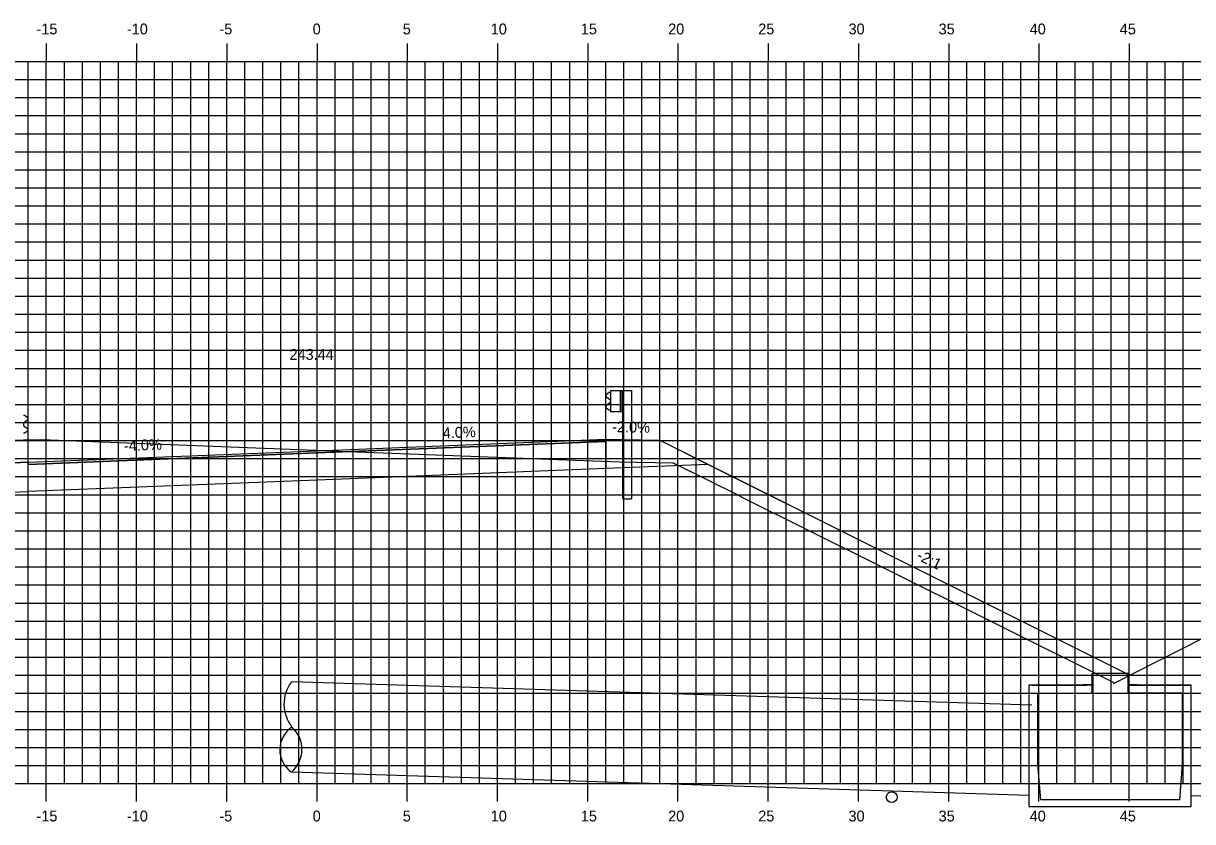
# Model space of a CAD drawing. Extents: x 1170543 to 1177585, y 609599 to 610623.
# Drawn here: x 1174823.6 to 1174888.4, y 610320.7 to 610364.9 of the extents above; entities that cross this region are included whole.
import ezdxf

# ---------------------------------------------------------------- set-up
doc = ezdxf.new("R2010")
doc.units = 0
for name, color, linetype in [('ANNOTATION', 7, 'Continuous'), ('D_Drainage_MH', 7, 'Continuous'), ('D_Drainage_Text', 7, 'Continuous'), ('D_Guardrail_Beam_Lt', 7, 'Continuous'), ('D_Guardrail_Beam_Rt', 7, 'Continuous'), ('D_Roadway_Centerline', 7, 'Continuous'), ('D_Roadway_Centerline_Text', 7, 'Continuous'), ('D_Roadway_Edge_Shoulder', 7, 'Continuous'), ('D_Roadway_Edge_TW', 7, 'Continuous'), ('D_Roadway_Pavement', 7, 'Continuous'), ('D_Roadway_SlopeLines', 7, 'Continuous'), ('D_Roadway_SubGrade', 7, 'Continuous'), ('H_V ANNOTATION', 7, 'Continuous'), ('MAJOR', 7, 'Continuous'), ('MINOR', 7, 'Continuous'), ('S_Drainage_Invert', 7, 'Continuous'), ('S_Roadway_Centerline', 7, 'Continuous')]:
    doc.layers.add(name, color=color, linetype=linetype)

msp = doc.modelspace()

# ---------------------------------------------------------------- linework, layer by layer
at = {"layer": 'D_Drainage_MH'}
for p, q in [((1174882.803, 610328.255), (1174879.294, 610328.255)), ((1174879.294, 610328.255), (1174879.294, 610321.53)), ((1174879.488, 610328.255), (1174879.294, 610328.255)), ((1174879.294, 610328.255), (1174879.294, 610328.017)), ((1174879.488, 610328.255), (1174882.478, 610328.255)), ((1174882.478, 610328.255), (1174879.488, 610328.255)), ((1174882.478, 610328.255), (1174879.488, 610328.255)), ((1174882.803, 610328.255), (1174882.478, 610328.255)), ((1174882.803, 610328.255), (1174882.803, 610327.815)), ((1174882.803, 610327.815), (1174882.803, 610328.255)), ((1174884.772, 610328.255), (1174888.281, 610328.255)), ((1174884.772, 610328.255), (1174884.772, 610327.815)), ((1174884.772, 610328.255), (1174884.772, 610327.815)), ((1174885.097, 610328.255), (1174884.772, 610328.255)), ((1174888.088, 610328.255), (1174885.097, 610328.255)), ((1174885.097, 610328.255), (1174888.088, 610328.255)), ((1174888.088, 610328.255), (1174885.097, 610328.255)), ((1174888.281, 610328.255), (1174888.088, 610328.255)), ((1174888.281, 610321.53), (1174888.281, 610328.255)), ((1174888.281, 610328.017), (1174888.281, 610328.255)), ((1174879.294, 610328.017), (1174879.294, 610321.53)), ((1174879.294, 610328.017), (1174879.294, 610321.53)), ((1174879.786, 610323.859), (1174879.786, 610327.815)), ((1174879.786, 610323.859), (1174879.786, 610327.815)), ((1174879.786, 610327.815), (1174882.803, 610327.815)), ((1174879.786, 610323.859), (1174879.786, 610327.815)), ((1174879.786, 610327.815), (1174882.803, 610327.815)), ((1174887.789, 610327.815), (1174884.772, 610327.815)), ((1174884.772, 610327.815), (1174887.789, 610327.815)), ((1174887.789, 610327.815), (1174887.789, 610323.859)), ((1174887.789, 610327.815), (1174887.789, 610323.859)), ((1174887.789, 610327.815), (1174887.789, 610323.859)), ((1174887.789, 610327.815), (1174887.789, 610323.859)), ((1174888.281, 610321.53), (1174888.281, 610328.017)), ((1174888.281, 610321.53), (1174888.281, 610328.017)), ((1174888.281, 610321.53), (1174888.281, 610328.017)), ((1174879.95, 610321.891), (1174879.786, 610323.859)), ((1174879.95, 610321.891), (1174879.786, 610323.859)), ((1174879.95, 610321.891), (1174879.786, 610323.859)), ((1174887.789, 610323.859), (1174887.625, 610321.891)), ((1174887.789, 610323.859), (1174887.625, 610321.891)), ((1174887.789, 610323.859), (1174887.625, 610321.891)), ((1174887.625, 610321.891), (1174879.95, 610321.891)), ((1174887.625, 610321.891), (1174879.95, 610321.891)), ((1174887.625, 610321.891), (1174879.95, 610321.891)), ((1174879.294, 610321.53), (1174888.281, 610321.53)), ((1174879.294, 610321.53), (1174888.281, 610321.53)), ((1174879.294, 610321.53), (1174888.281, 610321.53))]:
    msp.add_line(p, q, dxfattribs=at)
msp.add_lwpolyline([(1174882.278, 610328.297), (1174882.803, 610328.297), (1174882.803, 610328.92), (1174884.772, 610328.92), (1174884.772, 610328.297), (1174885.297, 610328.297)], dxfattribs=at)
at = {"layer": 'D_Drainage_Text'}
for p, q in [((1174879.453, 610327.138), (1174838.424, 610328.439)), ((1174879.294, 610322.141), (1174838.424, 610323.436)), ((1174888.281, 610322.141), (1174904.742, 610321.619))]:
    msp.add_line(p, q, dxfattribs=at)
for centre, radius, start, end in [((1174840.088, 610327.201), 2.074, 143.34933, 217.89086), ((1174839.289, 610324.672), 1.508, 123.70718, 235.04216), ((1174837.37, 610324.693), 1.641, 309.98507, 48.76428)]:
    msp.add_arc(centre, radius, start, end, dxfattribs=at)
at = {"layer": 'D_Guardrail_Beam_Lt'}
for p, q in [((1174823.575, 610343.202), (1174823.649, 610343.187)), ((1174823.665, 610343.181), (1174823.808, 610343.081)), ((1174823.579, 610342.737), (1174823.579, 610342.667)), ((1174823.808, 610342.938), (1174823.613, 610342.801)), ((1174823.613, 610342.602), (1174823.808, 610342.466)), ((1174823.649, 610342.216), (1174823.575, 610342.202)), ((1174823.808, 610342.323), (1174823.665, 610342.223))]:
    msp.add_line(p, q, dxfattribs=at)
for centre, major_axis, start_param, end_param in [((1174823.641, 610343.147), (0.0417, 0), 0.959931, 1.376053), ((1174823.658, 610342.737), (-0.0789, 0), 5.323254, 6.283185), ((1174823.658, 610342.667), (-0.0789, 0), 6.283185, 7.243116), ((1174823.758, 610343.009), (0.0877, 0), 5.323254, 7.243116), ((1174823.758, 610342.395), (0.0877, 0), 5.323254, 7.243116), ((1174823.641, 610342.257), (0.0417, 0), 4.907132, 5.323254)]:
    msp.add_ellipse(centre, major_axis=major_axis, ratio=0.995501, start_param=start_param, end_param=end_param, dxfattribs=at)
at = {"layer": 'D_Guardrail_Beam_Rt'}
for p, q in [((1174856.026, 610344.461), (1174855.883, 610344.361)), ((1174856.116, 610344.482), (1174856.042, 610344.467)), ((1174856.116, 610344.565), (1174856.804, 610344.565)), ((1174856.116, 610343.399), (1174856.116, 610344.565)), ((1174856.637, 610344.565), (1174856.637, 610343.399)), ((1174856.741, 610344.565), (1174856.741, 610343.399)), ((1174856.804, 610344.565), (1174857.275, 610344.565)), ((1174856.804, 610344.565), (1174856.804, 610343.399)), ((1174857.275, 610344.565), (1174857.275, 610338.565)), ((1174855.883, 610344.218), (1174856.078, 610344.081)), ((1174856.078, 610343.882), (1174855.883, 610343.746)), ((1174856.112, 610344.017), (1174856.112, 610343.947)), ((1174855.883, 610343.603), (1174856.026, 610343.503)), ((1174856.042, 610343.496), (1174856.116, 610343.482)), ((1174856.804, 610343.399), (1174856.116, 610343.399)), ((1174856.783, 610338.565), (1174856.783, 610343.399)), ((1174856.783, 610338.565), (1174857.275, 610338.565))]:
    msp.add_line(p, q, dxfattribs=at)
for centre, major_axis, start_param, end_param in [((1174856.05, 610344.427), (-0.0417, 0), 4.907132, 5.323254), ((1174855.933, 610344.289), (-0.0877, 0), 5.323254, 7.243116), ((1174855.933, 610343.675), (-0.0877, 0), 5.323254, 7.243116), ((1174856.033, 610344.017), (0.0789, 0), 0, 0.959931), ((1174856.033, 610343.947), (0.0789, 0), 5.323254, 6.283185), ((1174856.05, 610343.537), (-0.0417, 0), 0.959931, 1.376053)]:
    msp.add_ellipse(centre, major_axis=major_axis, ratio=0.995501, start_param=start_param, end_param=end_param, dxfattribs=at)
at = {"layer": 'D_Roadway_Centerline'}
msp.add_lwpolyline([(1174809.695, 610335.852), (1174810.643, 610335.378), (1174820.846, 610340.48), (1174823.846, 610340.6), (1174839.846, 610341.24), (1174855.846, 610341.88), (1174858.846, 610341.82), (1174861.521, 610340.482), (1174869.929, 610336.278), (1174884.875, 610328.805)], dxfattribs=at)
at = {"layer": 'D_Roadway_Edge_Shoulder'}
for points in [[(1174855.846, 610341.88), (1174855.846, 610341.755)], [(1174823.846, 610340.6), (1174823.846, 610340.475)]]:
    msp.add_lwpolyline(points, dxfattribs=at)
at = {"layer": 'D_Roadway_Edge_TW'}
msp.add_lwpolyline([(1174823.846, 610340.475), (1174823.846, 610340.6), (1174839.846, 610341.24), (1174855.846, 610341.88), (1174855.846, 610341.755), (1174839.846, 610341.115)], close=True, dxfattribs=at)
at = {"layer": 'D_Roadway_Pavement'}
msp.add_lwpolyline([(1174823.846, 610340.475), (1174823.846, 610340.475), (1174839.846, 610341.115), (1174855.846, 610341.755), (1174855.846, 610341.755), (1174839.846, 610341.115)], close=True, dxfattribs=at)
for points in [[(1174855.846, 610341.755), (1174855.846, 610341.755)], [(1174855.846, 610341.755), (1174855.846, 610341.755)], [(1174823.846, 610340.475), (1174823.846, 610340.475)], [(1174823.846, 610340.475), (1174823.846, 610340.475)]]:
    msp.add_lwpolyline(points, dxfattribs=at)
at = {"layer": 'D_Roadway_SlopeLines'}
for points in [[(1174858.846, 610341.82), (1174869.929, 610336.278)], [(1174869.929, 610336.278), (1174884.875, 610328.805)]]:
    msp.add_lwpolyline(points, dxfattribs=at)
at = {"layer": 'D_Roadway_SubGrade'}
for points in [[(1174855.846, 610341.88), (1174858.846, 610341.82), (1174861.521, 610340.482), (1174855.846, 610340.255)], [(1174823.846, 610338.975), (1174823.846, 610340.475), (1174839.846, 610341.115), (1174855.846, 610341.755), (1174855.846, 610340.255), (1174839.846, 610339.615)], [(1174823.846, 610340.6), (1174820.846, 610340.48), (1174817.313, 610338.713), (1174823.846, 610338.975)]]:
    msp.add_lwpolyline(points, close=True, dxfattribs=at)
at = {"layer": 'MAJOR'}
for p, q in [((1174824.846, 610363.803), (1174824.846, 610362.801)), ((1174829.846, 610363.803), (1174829.846, 610362.801)), ((1174834.846, 610363.803), (1174834.846, 610362.801)), ((1174839.846, 610363.803), (1174839.846, 610362.801)), ((1174844.846, 610363.803), (1174844.846, 610362.801)), ((1174849.846, 610363.803), (1174849.846, 610362.801)), ((1174854.846, 610363.803), (1174854.846, 610362.801)), ((1174859.846, 610363.803), (1174859.846, 610362.801)), ((1174864.846, 610363.803), (1174864.846, 610362.801)), ((1174869.846, 610363.803), (1174869.846, 610362.801)), ((1174874.846, 610363.803), (1174874.846, 610362.801)), ((1174879.846, 610363.803), (1174879.846, 610362.801)), ((1174884.846, 610363.803), (1174884.846, 610362.801)), ((1174769.846, 610362.801), (1174909.846, 610362.801)), ((1174769.846, 610362.801), (1174909.846, 610362.801)), ((1174824.846, 610322.801), (1174824.846, 610362.801)), ((1174829.846, 610322.801), (1174829.846, 610362.801)), ((1174834.846, 610322.801), (1174834.846, 610362.801)), ((1174839.846, 610322.801), (1174839.846, 610362.801)), ((1174844.846, 610322.801), (1174844.846, 610362.801)), ((1174849.846, 610322.801), (1174849.846, 610362.801)), ((1174854.846, 610322.801), (1174854.846, 610362.801)), ((1174859.846, 610322.801), (1174859.846, 610362.801)), ((1174864.846, 610322.801), (1174864.846, 610362.801)), ((1174869.846, 610322.801), (1174869.846, 610362.801)), ((1174874.846, 610322.801), (1174874.846, 610362.801)), ((1174879.846, 610322.801), (1174879.846, 610362.801)), ((1174884.846, 610322.801), (1174884.846, 610362.801)), ((1174769.846, 610357.801), (1174909.846, 610357.801)), ((1174769.846, 610352.801), (1174909.846, 610352.801)), ((1174769.846, 610347.801), (1174909.846, 610347.801)), ((1174769.846, 610342.801), (1174909.846, 610342.801)), ((1174769.846, 610337.801), (1174909.846, 610337.801)), ((1174769.846, 610332.801), (1174909.846, 610332.801)), ((1174769.846, 610327.801), (1174909.846, 610327.801)), ((1174769.846, 610322.801), (1174909.846, 610322.801)), ((1174769.846, 610322.801), (1174909.846, 610322.801)), ((1174824.846, 610321.799), (1174824.846, 610322.801)), ((1174829.846, 610321.799), (1174829.846, 610322.801)), ((1174834.846, 610321.799), (1174834.846, 610322.801)), ((1174839.846, 610321.799), (1174839.846, 610322.801)), ((1174844.846, 610321.799), (1174844.846, 610322.801)), ((1174849.846, 610321.799), (1174849.846, 610322.801)), ((1174854.846, 610321.799), (1174854.846, 610322.801)), ((1174859.846, 610321.799), (1174859.846, 610322.801)), ((1174864.846, 610321.799), (1174864.846, 610322.801)), ((1174869.846, 610321.799), (1174869.846, 610322.801)), ((1174874.846, 610321.799), (1174874.846, 610322.801)), ((1174879.846, 610321.799), (1174879.846, 610322.801)), ((1174884.846, 610321.799), (1174884.846, 610322.801))]:
    msp.add_line(p, q, dxfattribs=at)
at = {"layer": 'MINOR'}
for p, q in [((1174823.846, 610322.801), (1174823.846, 610362.801)), ((1174825.846, 610322.801), (1174825.846, 610362.801)), ((1174826.846, 610322.801), (1174826.846, 610362.801)), ((1174827.846, 610322.801), (1174827.846, 610362.801)), ((1174828.846, 610322.801), (1174828.846, 610362.801)), ((1174830.846, 610322.801), (1174830.846, 610362.801)), ((1174831.846, 610322.801), (1174831.846, 610362.801)), ((1174832.846, 610322.801), (1174832.846, 610362.801)), ((1174833.846, 610322.801), (1174833.846, 610362.801)), ((1174835.846, 610322.801), (1174835.846, 610362.801)), ((1174836.846, 610322.801), (1174836.846, 610362.801)), ((1174837.846, 610322.801), (1174837.846, 610362.801)), ((1174838.846, 610322.801), (1174838.846, 610362.801)), ((1174840.846, 610322.801), (1174840.846, 610362.801)), ((1174841.846, 610322.801), (1174841.846, 610362.801)), ((1174842.846, 610322.801), (1174842.846, 610362.801)), ((1174843.846, 610322.801), (1174843.846, 610362.801)), ((1174845.846, 610322.801), (1174845.846, 610362.801)), ((1174846.846, 610322.801), (1174846.846, 610362.801)), ((1174847.846, 610322.801), (1174847.846, 610362.801)), ((1174848.846, 610322.801), (1174848.846, 610362.801)), ((1174850.846, 610322.801), (1174850.846, 610362.801)), ((1174851.846, 610322.801), (1174851.846, 610362.801)), ((1174852.846, 610322.801), (1174852.846, 610362.801)), ((1174853.846, 610322.801), (1174853.846, 610362.801)), ((1174855.846, 610322.801), (1174855.846, 610362.801)), ((1174856.846, 610322.801), (1174856.846, 610362.801)), ((1174857.846, 610322.801), (1174857.846, 610362.801)), ((1174858.846, 610322.801), (1174858.846, 610362.801)), ((1174860.846, 610322.801), (1174860.846, 610362.801)), ((1174861.846, 610322.801), (1174861.846, 610362.801)), ((1174862.846, 610322.801), (1174862.846, 610362.801)), ((1174863.846, 610322.801), (1174863.846, 610362.801)), ((1174865.846, 610322.801), (1174865.846, 610362.801)), ((1174866.846, 610322.801), (1174866.846, 610362.801)), ((1174867.846, 610322.801), (1174867.846, 610362.801)), ((1174868.846, 610322.801), (1174868.846, 610362.801)), ((1174870.846, 610322.801), (1174870.846, 610362.801)), ((1174871.846, 610322.801), (1174871.846, 610362.801)), ((1174872.846, 610322.801), (1174872.846, 610362.801)), ((1174873.846, 610322.801), (1174873.846, 610362.801)), ((1174875.846, 610322.801), (1174875.846, 610362.801)), ((1174876.846, 610322.801), (1174876.846, 610362.801)), ((1174877.846, 610322.801), (1174877.846, 610362.801)), ((1174878.846, 610322.801), (1174878.846, 610362.801)), ((1174880.846, 610322.801), (1174880.846, 610362.801)), ((1174881.846, 610322.801), (1174881.846, 610362.801)), ((1174882.846, 610322.801), (1174882.846, 610362.801)), ((1174883.846, 610322.801), (1174883.846, 610362.801)), ((1174885.846, 610322.801), (1174885.846, 610362.801)), ((1174886.846, 610322.801), (1174886.846, 610362.801)), ((1174887.846, 610322.801), (1174887.846, 610362.801)), ((1174769.846, 610361.801), (1174909.846, 610361.801)), ((1174769.846, 610360.801), (1174909.846, 610360.801)), ((1174769.846, 610359.801), (1174909.846, 610359.801)), ((1174769.846, 610358.801), (1174909.846, 610358.801)), ((1174769.846, 610356.801), (1174909.846, 610356.801)), ((1174769.846, 610355.801), (1174909.846, 610355.801)), ((1174769.846, 610354.801), (1174909.846, 610354.801)), ((1174769.846, 610353.801), (1174909.846, 610353.801)), ((1174769.846, 610351.801), (1174909.846, 610351.801)), ((1174769.846, 610350.801), (1174909.846, 610350.801)), ((1174769.846, 610349.801), (1174909.846, 610349.801)), ((1174769.846, 610348.801), (1174909.846, 610348.801)), ((1174769.846, 610346.801), (1174909.846, 610346.801)), ((1174769.846, 610345.801), (1174909.846, 610345.801)), ((1174769.846, 610344.801), (1174909.846, 610344.801)), ((1174769.846, 610343.801), (1174909.846, 610343.801)), ((1174769.846, 610341.801), (1174909.846, 610341.801)), ((1174769.846, 610340.801), (1174909.846, 610340.801)), ((1174769.846, 610339.801), (1174909.846, 610339.801)), ((1174769.846, 610338.801), (1174909.846, 610338.801)), ((1174769.846, 610336.801), (1174909.846, 610336.801)), ((1174769.846, 610335.801), (1174909.846, 610335.801)), ((1174769.846, 610334.801), (1174909.846, 610334.801)), ((1174769.846, 610333.801), (1174909.846, 610333.801)), ((1174769.846, 610331.801), (1174909.846, 610331.801)), ((1174769.846, 610330.801), (1174909.846, 610330.801)), ((1174769.846, 610329.801), (1174909.846, 610329.801)), ((1174769.846, 610328.801), (1174909.846, 610328.801)), ((1174769.846, 610326.801), (1174909.846, 610326.801)), ((1174769.846, 610325.801), (1174909.846, 610325.801)), ((1174769.846, 610324.801), (1174909.846, 610324.801)), ((1174769.846, 610323.801), (1174909.846, 610323.801))]:
    msp.add_line(p, q, dxfattribs=at)
at = {"layer": 'S_Drainage_Invert'}
msp.add_circle((1174871.688, 610322.049), 0.3, dxfattribs=at)
msp.add_circle((1174871.688, 610322.049), 0.3, dxfattribs=at)
at = {"layer": 'S_Roadway_Centerline'}
msp.add_lwpolyline([(1174821.582, 610341.804), (1174824.552, 610341.866), (1174824.583, 610341.867), (1174840.261, 610341.254), (1174840.262, 610341.254), (1174840.286, 610341.253), (1174840.584, 610341.241), (1174840.587, 610341.241), (1174840.59, 610341.241), (1174856.6, 610340.616), (1174859.565, 610340.559), (1174859.602, 610340.559), (1174859.649, 610340.535), (1174863.269, 610338.73), (1174863.381, 610338.674), (1174870.694, 610335.027), (1174870.912, 610334.919), (1174883.96, 610328.413), (1174883.962, 610328.418), (1174883.978, 610328.351), (1174884.01, 610328.367), (1174891.478, 610332.14), (1174909.846, 610341.418)], dxfattribs=at)

# ---------------------------------------------------------------- texts
at = {"layer": 'ANNOTATION'}
for s, rotation, p in [('4.0%', 2.29061, (1174846.822, 610341.919)), ('-2.0%', 358.85424, (1174856.189, 610342.273)), ('-4.0%', 2.29061, (1174829.161, 610341.213)), ('-2:1', 333.43495, (1174873.022, 610335.249))]:
    msp.add_text(s, height=0.6, rotation=rotation, dxfattribs=at).set_placement(p)
at = {"layer": 'D_Roadway_Centerline'}
for s, p in [('C', (1174839.84, 610341.24)), ('L', (1174839.846, 610341.232)), ('C', (1174840.281, 610341.253)), ('L', (1174840.286, 610341.246))]:
    msp.add_text(s, height=0.0146, dxfattribs=at).set_placement(p)
at = {"layer": 'D_Roadway_Centerline_Text'}
msp.add_text('243.44', height=0.6, dxfattribs=at).set_placement((1174838.32, 610346.272))
msp.add_text('243.44', height=0.6, dxfattribs=at).set_placement((1174838.32, 610346.272))
at = {"layer": 'H_V ANNOTATION'}
for s, p in [('-15', (1174824.302, 610364.301)), ('-10', (1174829.31, 610364.301)), ('-5', (1174834.436, 610364.301)), ('0', (1174839.605, 610364.301)), ('5', (1174844.597, 610364.301)), ('10', (1174849.471, 610364.301)), ('15', (1174854.463, 610364.301)), ('20', (1174859.3, 610364.301)), ('25', (1174864.292, 610364.301)), ('30', (1174869.294, 610364.301)), ('35', (1174874.286, 610364.301)), ('40', (1174879.332, 610364.301)), ('45', (1174884.324, 610364.301)), ('-15', (1174824.302, 610320.701)), ('-10', (1174829.31, 610320.701)), ('-5', (1174834.436, 610320.701)), ('0', (1174839.605, 610320.701)), ('5', (1174844.597, 610320.701)), ('10', (1174849.471, 610320.701)), ('15', (1174854.463, 610320.701)), ('20', (1174859.3, 610320.701)), ('25', (1174864.292, 610320.701)), ('30', (1174869.294, 610320.701)), ('35', (1174874.286, 610320.701)), ('40', (1174879.332, 610320.701)), ('45', (1174884.324, 610320.701))]:
    msp.add_text(s, height=0.6, dxfattribs=at).set_placement(p)

doc.saveas('drawing.dxf')
